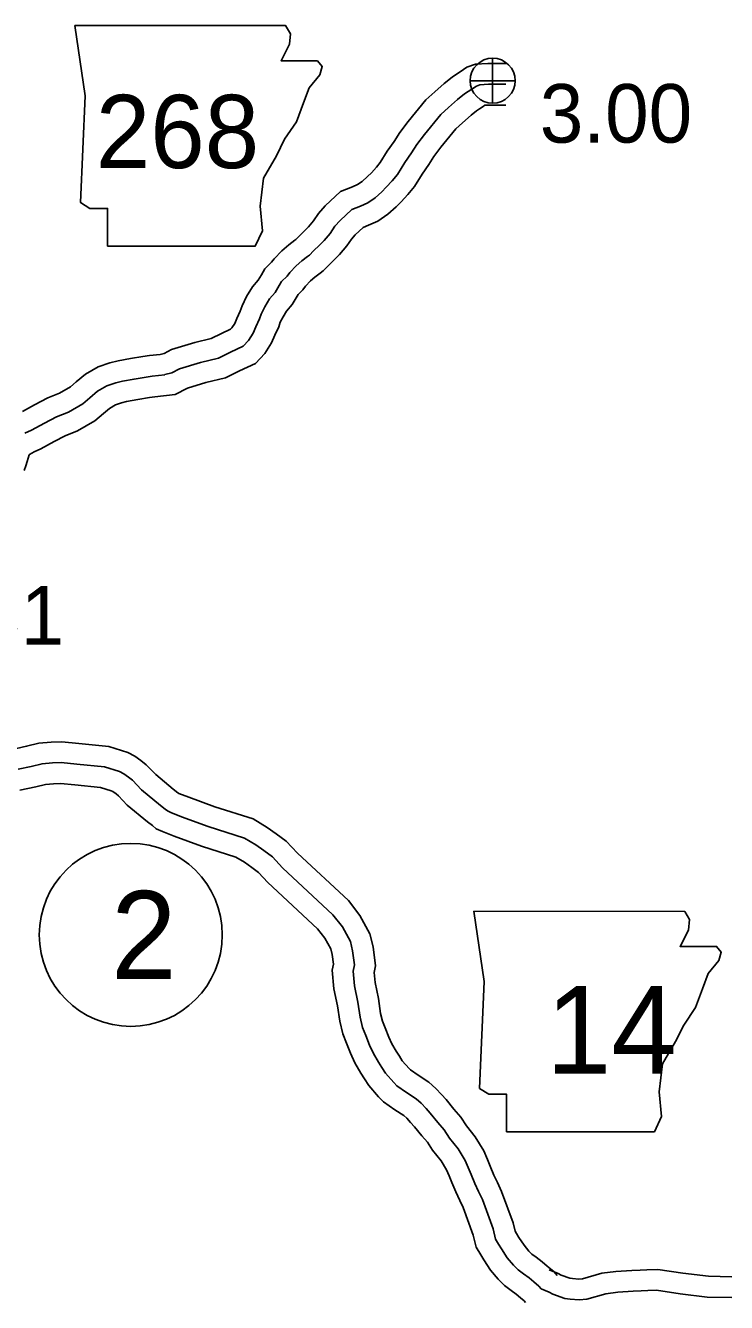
# Model space of a CAD drawing. Extents: x 31699 to 244310, y -8841 to 11474.
# Drawn here: x 145024 to 145361, y 1506 to 2120 of the extents above; entities that cross this region are included whole.
import ezdxf

# ---------------------------------------------------------------- set-up
doc = ezdxf.new("R2010")
doc.units = 0
for name, color, linetype in [('B_Logo', 7, 'Continuous'), ('G-ANNO-TEXT', 7, 'Continuous'), ('Level 21', 7, 'Continuous'), ('Level 55', 7, 'Continuous'), ('R_Border Notes', 7, 'Continuous'), ('S_WALL', 7, 'Continuous'), ('S_WALL_ANNOT', 7, 'Continuous')]:
    doc.layers.add(name, color=color, linetype=linetype)

msp = doc.modelspace()

# ---------------------------------------------------------------- linework, layer by layer
at = {"layer": 'B_Logo'}
for points in [[(145254.57, 2091.67), (145246.36, 2091.67), (145242.09, 2091.4), (145240.44, 2090.81), (145238.22, 2089.34), (145236.45, 2088.15), (145234.69, 2087.02), (145231.43, 2084.38), (145227.08, 2080.5), (145223.38, 2077.18), (145215.54, 2067.58), (145211.82, 2062.71), (145209.21, 2058.62), (145206.02, 2053.98), (145202.46, 2048.25), (145200.02, 2045.17), (145197.11, 2042.14), (145194.97, 2040), (145191.73, 2037.09), (145188.2, 2034.64), (145184.78, 2033.13), (145180.55, 2031.46), (145174.98, 2026.2), (145172.46, 2023.38), (145170.17, 2019.97), (145167.21, 2016.47), (145165.07, 2014.26), (145162.22, 2011.5), (145160.22, 2009.5), (145159.3, 2008.8), (145156.57, 2006.71), (145153.84, 2004.35), (145150.8, 2001.18), (145149.45, 1999.47), (145146.8, 1996.78), (145145.72, 1994.94), (145143.69, 1991.61), (145141.05, 1988.45), (145138.77, 1984.7), (145137.01, 1981.17), (145136.15, 1978.81), (145134.46, 1975.08), (145133.16, 1971.96), (145130.87, 1968.42), (145128.28, 1965.66), (145122.3, 1962.87), (145116.44, 1960.01), (145107.76, 1957.86), (145097.71, 1954.87), (145093.97, 1952.88), (145090.65, 1952.04), (145090.66, 1951.97), (145084.6, 1951.31), (145081.74, 1950.89), (145075.9, 1949.9), (145070.26, 1948.85), (145067.07, 1948.15), (145062.78, 1946.61), (145058.32, 1944.06), (145054.61, 1940.94), (145051.24, 1937.96), (145044.35, 1934.06), (145038.61, 1931.74), (145032.77, 1928.68), (145026.66, 1925.35), (145023.37, 1923.91)], [(145271.64, 1512.41), (145270.53, 1513.71), (145268.13, 1515.78), (145265.79, 1517.7), (145263.19, 1519.69), (145260.53, 1521.61), (145258.32, 1523.88), (145255.34, 1527.46), (145252.46, 1531.77), (145251.13, 1533.94), (145249.71, 1536.36), (145248.49, 1541.27), (145243.37, 1555.4), (145241.51, 1559.28), (145239.72, 1563.16), (145237.91, 1567.51), (145236.54, 1570.74), (145235.09, 1574.24), (145231.64, 1579.8), (145227.54, 1584.95), (145224.94, 1588.94), (145221.89, 1592.52), (145218.28, 1596.95), (145216.27, 1599.15), (145213.99, 1601.68), (145211.52, 1603.81), (145206.82, 1606.87), (145202.24, 1610.06), (145200.72, 1611.61), (145196.77, 1616.16), (145195.08, 1618.92), (145193.33, 1621.53), (145190.93, 1625.66), (145189.14, 1629.61), (145187.32, 1634.3), (145185.79, 1638.12), (145184.57, 1643.03), (145183.54, 1650.34), (145181.89, 1658.17), (145181.2, 1665.16), (145181.84, 1668.19), (145180.95, 1675.04), (145179.88, 1679.55), (145176.05, 1686.51), (145171.52, 1692.38), (145147.31, 1714.85), (145142.4, 1720.23), (145138.3, 1723.18), (145134.4, 1725.99), (145128.96, 1729.22), (145111.55, 1734.81), (145098.72, 1739.48), (145093.51, 1741.52), (145091.89, 1742.27), (145090.86, 1743.1), (145088.53, 1744.83), (145079.48, 1752.43), (145075.06, 1757.03), (145073.14, 1758.5), (145070.96, 1760.04), (145068.92, 1761.17), (145061.7, 1763.42), (145048.37, 1764.73), (145040.87, 1765.49), (145036.6, 1765.35), (145031.67, 1764.93), (145026.44, 1763.63), (145020.14, 1762.29)], [(145271.64, 1512.41), (145275.48, 1510.82), (145277.22, 1509.88), (145283.02, 1507.83), (145285.49, 1507.5), (145289.83, 1507.11), (145293.49, 1507.52), (145302.76, 1510.14), (145308.49, 1510.82), (145315.82, 1511.31), (145319.62, 1511.52), (145322.82, 1511.66), (145327.09, 1511.8), (145338.43, 1510.02), (145351.44, 1508.52), (145363.25, 1508.28)]]:
    msp.add_lwpolyline(points, dxfattribs=at)
at = {"layer": 'G-ANNO-TEXT'}
for points in [[(145047.34, 2119.9), (145052.42, 2086.06), (145050.16, 2034.75), (145054.67, 2031.93), (145063.13, 2031.93), (145063.13, 2013.88), (145134.19, 2013.88), (145137.57, 2021.21), (145136.44, 2033.06), (145138.13, 2046.59), (145144.34, 2057.3), (145148.28, 2065.2), (145153.92, 2073.66), (145157.31, 2082.68), (145160.13, 2090.01), (145165.2, 2096.22), (145166.33, 2100.16), (145164.07, 2102.98), (145146.59, 2102.98), (145150.54, 2110.88), (145151.1, 2115.95), (145148.77, 2119.85)], [(145239.18, 1694.02), (145244.25, 1660.19), (145242, 1608.87), (145246.51, 1606.05), (145254.97, 1606.05), (145254.97, 1588), (145326.02, 1588), (145329.41, 1595.33), (145328.28, 1607.18), (145329.97, 1620.71), (145336.17, 1631.43), (145340.12, 1639.32), (145345.76, 1647.78), (145349.14, 1656.8), (145351.96, 1664.13), (145357.04, 1670.34), (145358.17, 1674.28), (145355.91, 1677.1), (145338.43, 1677.1), (145342.38, 1685), (145342.94, 1690.07), (145340.6, 1693.97)]]:
    msp.add_lwpolyline(points, close=True, dxfattribs=at)
at = {"layer": 'Level 21'}
for p, q in [((145248.29, 2082.53), (145248.29, 2104.2)), ((145237.46, 2093.37), (145259.13, 2093.37))]:
    msp.add_line(p, q, dxfattribs=at)
msp.add_circle((145248.29, 2093.37), 10.83, dxfattribs=at)
at = {"layer": 'Level 55'}
for points in [[(145254.58, 2101.67), (145246.04, 2101.67), (145240.06, 2101.29), (145235.94, 2099.83), (145232.66, 2097.65), (145230.97, 2096.51), (145228.83, 2095.15), (145224.95, 2092), (145220.41, 2087.95), (145216.12, 2084.1), (145207.69, 2073.78), (145203.62, 2068.45), (145200.87, 2064.14), (145197.65, 2059.45), (145194.27, 2054.01), (145192.47, 2051.75), (145189.96, 2049.13), (145188.09, 2047.26), (145185.52, 2044.95), (145183.28, 2043.4), (145180.91, 2042.35), (145175.09, 2040.05), (145167.81, 2033.18), (145164.55, 2029.53), (145162.18, 2026.01), (145159.79, 2023.18), (145158, 2021.33), (145155.21, 2018.63), (145153.62, 2017.05), (145153.23, 2016.75), (145150.26, 2014.48), (145146.94, 2011.61), (145143.24, 2007.75), (145141.94, 2006.09), (145138.8, 2002.91), (145137.13, 2000.07), (145135.54, 1997.44), (145132.9, 1994.29), (145130.01, 1989.54), (145127.8, 1985.12), (145126.88, 1982.58), (145125.29, 1979.07), (145124.28, 1976.65), (145122.96, 1974.6), (145122.31, 1973.91), (145117.99, 1971.89), (145113.01, 1969.46), (145105.14, 1967.51), (145093.9, 1964.17), (145090.34, 1962.27), (145088.41, 1961.79), (145083.32, 1961.23), (145080.17, 1960.76), (145074.15, 1959.74), (145068.26, 1958.65), (145064.29, 1957.77), (145058.58, 1955.72), (145052.57, 1952.29), (145048.08, 1948.51), (145045.4, 1946.15), (145039.99, 1943.09), (145034.41, 1940.83), (145028.05, 1937.5), (145022.25, 1934.33)], [(145254.56, 2081.67), (145246.67, 2081.67), (145244.54, 2081.54), (145243.78, 2081.03), (145241.94, 2079.79), (145240.54, 2078.9), (145237.91, 2076.76), (145233.75, 2073.05), (145230.64, 2070.25), (145223.38, 2061.37), (145220.02, 2056.98), (145217.55, 2053.1), (145214.39, 2048.5), (145210.65, 2042.49), (145207.57, 2038.59), (145204.26, 2035.14), (145201.85, 2032.74), (145197.94, 2029.23), (145193.12, 2025.88), (145188.64, 2023.9), (145186.02, 2022.86), (145182.15, 2019.22), (145180.38, 2017.24), (145178.16, 2013.93), (145174.63, 2009.76), (145172.15, 2007.2), (145169.23, 2004.37), (145166.81, 2001.95), (145165.37, 2000.86), (145162.87, 1998.95), (145160.73, 1997.09), (145158.35, 1994.62), (145156.96, 1992.85), (145154.79, 1990.65), (145154.31, 1989.82), (145151.84, 1985.77), (145149.2, 1982.61), (145147.53, 1979.86), (145146.21, 1977.22), (145145.42, 1975.03), (145143.63, 1971.09), (145142.04, 1967.28), (145138.78, 1962.23), (145134.26, 1957.42), (145126.61, 1953.84), (145119.88, 1950.56), (145110.39, 1948.21), (145101.52, 1945.57), (145095.67, 1942.46), (145085.88, 1941.39), (145083.31, 1941.01), (145077.65, 1940.05), (145072.25, 1939.05), (145069.85, 1938.52), (145066.98, 1937.49), (145064.07, 1935.83), (145061.14, 1933.36), (145057.07, 1929.76), (145048.7, 1925.04), (145042.82, 1922.65), (145037.48, 1919.86), (145031.07, 1916.36), (145027.93, 1914.99), (145025.54, 1913.58), (145025.5, 1913.48), (145024.43, 1910.34), (145023.89, 1908.12), (145023.1, 1905.89)], [(145279.25, 1518.9), (145277.63, 1520.8), (145274.57, 1523.42), (145272.02, 1525.53), (145269.15, 1527.72), (145267.08, 1529.22), (145265.75, 1530.58), (145263.36, 1533.45), (145260.88, 1537.18), (145259.7, 1539.08), (145259.07, 1540.16), (145258.07, 1544.19), (145252.6, 1559.27), (145250.56, 1563.53), (145248.88, 1567.18), (145247.13, 1571.39), (145245.76, 1574.61), (145244.02, 1578.81), (145239.83, 1585.57), (145235.66, 1590.81), (145232.97, 1594.94), (145229.57, 1598.93), (145225.86, 1603.47), (145223.69, 1605.86), (145220.99, 1608.85), (145217.53, 1611.83), (145212.4, 1615.16), (145208.74, 1617.72), (145208.08, 1618.39), (145204.86, 1622.1), (145203.5, 1624.32), (145201.82, 1626.83), (145199.83, 1630.26), (145198.36, 1633.49), (145196.62, 1637.96), (145195.33, 1641.2), (145194.4, 1644.94), (145193.39, 1652.07), (145191.79, 1659.7), (145191.3, 1664.61), (145191.97, 1667.79), (145190.8, 1676.85), (145189.29, 1683.19), (145184.44, 1692), (145178.93, 1699.14), (145154.42, 1721.89), (145149.08, 1727.75), (145144.14, 1731.29), (145139.89, 1734.36), (145133.09, 1738.4), (145114.79, 1744.28), (145102.25, 1748.84), (145097.43, 1750.72), (145097.22, 1750.82), (145097, 1751), (145094.73, 1752.68), (145086.32, 1759.74), (145081.75, 1764.5), (145079.07, 1766.56), (145076.28, 1768.52), (145072.88, 1770.41), (145063.7, 1773.27), (145049.37, 1774.68), (145041.22, 1775.51), (145036.01, 1775.34), (145030.03, 1774.82), (145024.19, 1773.37), (145019.33, 1772.34)], [(145264.03, 1505.92), (145263.43, 1506.63), (145261.68, 1508.13), (145259.57, 1509.88), (145257.24, 1511.66), (145253.98, 1514.01), (145250.89, 1517.18), (145247.31, 1521.47), (145244.05, 1526.37), (145242.55, 1528.79), (145240.35, 1532.56), (145238.91, 1538.34), (145234.13, 1551.52), (145232.46, 1555.02), (145230.56, 1559.15), (145228.69, 1563.64), (145227.32, 1566.88), (145226.16, 1569.66), (145223.46, 1574.03), (145219.42, 1579.09), (145216.92, 1582.95), (145214.21, 1586.11), (145210.7, 1590.42), (145208.86, 1592.44), (145206.99, 1594.52), (145205.51, 1595.79), (145201.23, 1598.57), (145195.74, 1602.4), (145193.36, 1604.84), (145188.68, 1610.23), (145186.66, 1613.51), (145184.84, 1616.23), (145182.03, 1621.07), (145179.91, 1625.73), (145178.01, 1630.64), (145176.25, 1635.05), (145174.74, 1641.11), (145173.68, 1648.61), (145171.99, 1656.65), (145171.1, 1665.72), (145171.7, 1668.59), (145171.1, 1673.23), (145170.46, 1675.91), (145167.66, 1681.01), (145164.11, 1685.61), (145140.2, 1707.8), (145135.71, 1712.72), (145132.45, 1715.06), (145128.91, 1717.62), (145124.82, 1720.05), (145108.31, 1725.35), (145095.19, 1730.12), (145089.59, 1732.31), (145086.56, 1733.71), (145084.72, 1735.21), (145082.33, 1736.98), (145072.64, 1745.11), (145068.37, 1749.56), (145067.22, 1750.44), (145065.64, 1751.55), (145064.96, 1751.93), (145059.71, 1753.56), (145047.38, 1754.78), (145040.52, 1755.47), (145037.19, 1755.37), (145033.32, 1755.03), (145028.68, 1753.88), (145020.94, 1752.24)], [(145275.48, 1521.65), (145279.77, 1519.86), (145281.27, 1519.06), (145285.38, 1517.6), (145286.6, 1517.44), (145289.72, 1517.16), (145291.56, 1517.36), (145300.79, 1519.98), (145307.57, 1520.79), (145315.22, 1521.29), (145319.13, 1521.51), (145322.44, 1521.65), (145327.7, 1521.83), (145339.78, 1519.93), (145352.12, 1518.51), (145363.28, 1518.28)]]:
    msp.add_lwpolyline(points, dxfattribs=at)
at = {"layer": 'R_Border Notes'}
msp.add_circle((145074.31, 1682.65), 44, dxfattribs=at)

# ---------------------------------------------------------------- texts
at = {"layer": 'G-ANNO-TEXT'}
for s, height, p in [('268', 35.2, (145057.5, 2051.36)), ('14', 42.24, (145273.98, 1615.9))]:
    msp.add_text(s, height=height, dxfattribs=at).set_placement(p)
at = {"layer": 'R_Border Notes'}
msp.add_text('2', height=42.24, dxfattribs=at).set_placement((145064.86, 1661.53))
at = {"layer": 'S_WALL'}
msp.add_text('0.31', height=28.16, dxfattribs=at).set_placement((144969.01, 1822.23))
at = {"layer": 'S_WALL_ANNOT'}
msp.add_text('3.00', height=28.16, dxfattribs=at).set_placement((145270.94, 2063.6))

doc.saveas('drawing.dxf')
